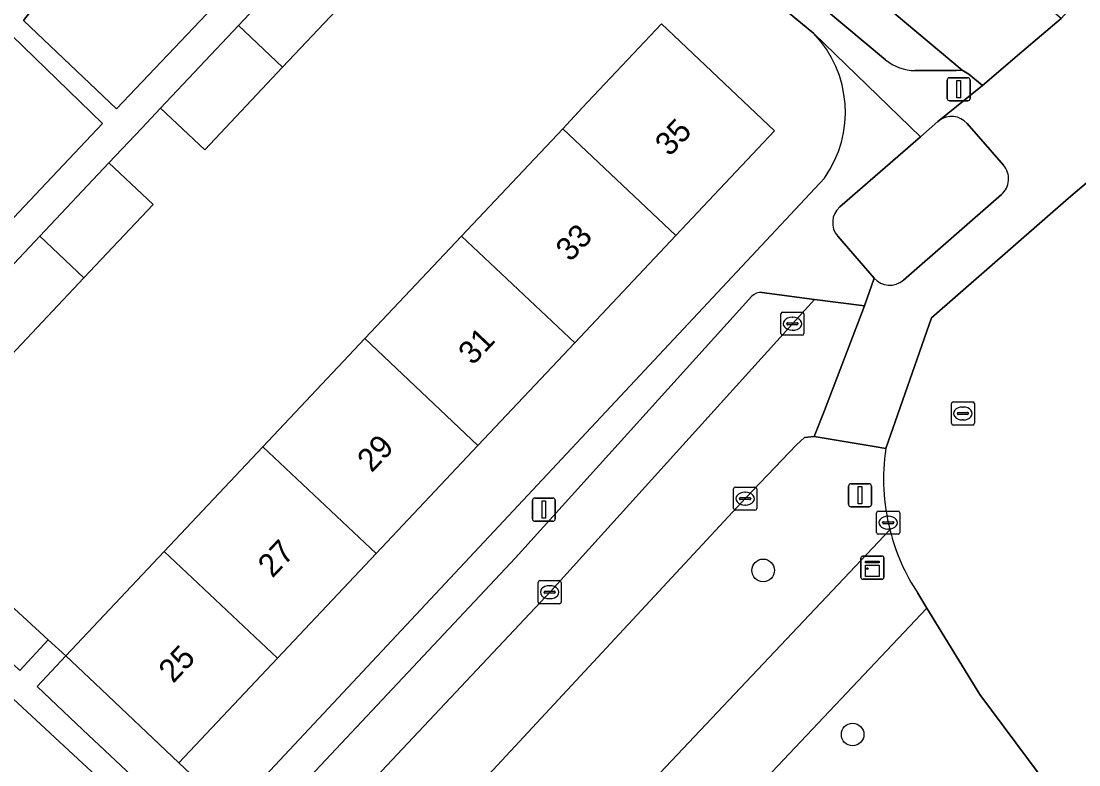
# Model space of a CAD drawing. Extents: x 159039 to 160102, y 381214 to 382524.
# Drawn here: x 159195.93 to 159241.77, y 381428.81 to 381461.02 of the extents above; entities that cross this region are included whole.
import ezdxf

# ---------------------------------------------------------------- set-up
doc = ezdxf.new("R2010")
doc.units = 0
for name, color, linetype in [('IMGEO_Boom', 7, 'Continuous'), ('IMGEO_Erf', 7, 'Continuous'), ('IMGEO_Groenvoorziening', 7, 'Continuous'), ('IMGEO_Kast', 7, 'Continuous'), ('IMGEO_Kolk', 7, 'Continuous'), ('IMGEO_Lichtmast', 7, 'Continuous'), ('IMGEO_Pand', 7, 'Continuous'), ('IMGEO_Pand_nummerreeks', 7, 'Continuous'), ('IMGEO_Parkeervlak_open', 7, 'Continuous'), ('IMGEO_Rijbaan_lokaal_gesloten', 7, 'Continuous'), ('IMGEO_Rijbaan_lokaal_open', 7, 'Continuous'), ('IMGEO_Rioolput', 7, 'Continuous'), ('IMGEO_Voetpad_open', 7, 'Continuous')]:
    doc.layers.add(name, color=color, linetype=linetype)

msp = doc.modelspace()

# ---------------------------------------------------------------- linework, layer by layer
at = {"layer": 'IMGEO_Boom'}
for centre in [(159228.092, 381437.228), (159231.968, 381430.116)]:
    msp.add_circle(centre, 0.489, dxfattribs=at)
at = {"layer": 'IMGEO_Erf'}
for points in [[(159230.287, 381460.476), (159224.852, 381464.969), (159215.929, 381472.046), (159213.988, 381469.989), (159215.902, 381468.183), (159212.73, 381464.819), (159210.815, 381466.625), (159210.558, 381466.352), (159209.733, 381465.477), (159211.647, 381463.672), (159207.265, 381459.025), (159203.889, 381455.445), (159201.975, 381457.25), (159201.159, 381456.385), (159199.738, 381454.878), (159201.652, 381453.073), (159198.653, 381449.893), (159195.501, 381446.549)], [(159215.02, 381451.711), (159219.402, 381456.358), (159220.253, 381457.26), (159223.683, 381460.897), (159228.587, 381456.272), (159224.306, 381451.733), (159219.924, 381447.086), (159215.732, 381442.641), (159211.314, 381437.955), (159207.041, 381433.424), (159202.771, 381428.897), (159205.033, 381426.763), (159230.744, 381454.223)], [(159191.975, 381438.93), (159197.1, 381434.226), (159197.867, 381433.522), (159202.137, 381438.049), (159206.409, 381442.58), (159210.828, 381447.266), (159215.02, 381451.711)]]:
    msp.add_lwpolyline(points, dxfattribs=at)
msp.add_arc((159226.736, 381457.073), 4.918, 324.583, 43.7771, dxfattribs=at)
at = {"layer": 'IMGEO_Groenvoorziening'}
for points in [[(159206.465, 381463.966), (159201.778, 381468.409), (159196.035, 381461.046), (159200.069, 381457.221)], [(159197.026, 381454.012), (159199.461, 381456.58), (159195.523, 381460.39), (159184.209, 381445.885), (159184.794, 381445.451), (159184.883, 381445.545), (159187.701, 381448.534), (159189.902, 381446.458)], [(159191.975, 381438.93), (159190.037, 381440.758), (159188.123, 381442.563), (159186.938, 381441.307), (159195.879, 381432.896), (159197.1, 381434.226)], [(159186.402, 381440.174), (159180.393, 381433.751), (159182.111, 381430.01), (159177.541, 381427.677), (159178.496, 381425.656), (159183.191, 381427.88), (159187.798, 381417.935), (159202.578, 381425.178)]]:
    msp.add_lwpolyline(points, close=True, dxfattribs=at)
for points in [[(159235.712, 381456.713), (159235.658, 381456.67), (159234.904, 381456.013), (159231.41, 381452.969)], [(159238.503, 381454.773), (159236.927, 381456.583)], [(159234.168, 381449.802), (159238.416, 381453.503)], [(159231.322, 381451.699), (159232.898, 381449.89)], [(159233.403, 381442.507), (159232.903, 381442.592), (159230.307, 381443.034), (159229.887, 381442.986), (159229.53, 381442.67), (159227.344, 381440.372), (159214.491, 381426.554)], [(159221.942, 381403.028), (159222.267, 381402.843), (159224.961, 381404.117), (159223.85, 381406.468), (159216.844, 381421.288), (159219.377, 381423.966), (159233.583, 381438.986)], [(159233.583, 381438.986), (159219.377, 381423.966), (159216.844, 381421.288), (159223.85, 381406.468), (159227.014, 381407.964), (159221.031, 381420.621), (159235.186, 381435.587)], [(159235.186, 381435.587), (159234.788, 381436.235)], [(159250.118, 381413.782), (159250.219, 381413.888), (159250.505, 381414.099), (159246.576, 381419.509), (159240.1, 381428.34), (159237.479, 381431.85), (159235.186, 381435.587), (159221.031, 381420.621), (159227.014, 381407.964), (159223.85, 381406.468), (159224.961, 381404.117), (159222.267, 381402.843), (159224.548, 381401.543)], [(159199.134, 381432.328), (159197.867, 381433.522), (159196.621, 381432.198), (159198.609, 381430.327), (159203.808, 381425.437), (159204.41, 381426.076)], [(159204.583, 381426.283), (159205.033, 381426.763), (159202.771, 381428.897), (159199.134, 381432.328)]]:
    msp.add_lwpolyline(points, dxfattribs=at)
for centre, radius, start, end in [((159236.249, 381455.991), 0.9, 41.1139, 126.6718), ((159237.826, 381454.181), 0.899, 311.0086, 41.1537), ((159232.001, 381452.29), 0.9, 131.0426, 221.0299), ((159233.577, 381450.481), 0.9, 221.0426, 311.0299), ((159242.365, 381441.2), 9.057, 171.7031, 194.15), ((159242.381, 381441.2), 9.072, 194.127, 213.182)]:
    msp.add_arc(centre, radius, start, end, dxfattribs=at)
at = {"layer": 'IMGEO_Kast'}
for p, q in [((159232.326, 381436.919), (159232.326, 381437.76)), ((159232.326, 381437.76), (159232.326, 381436.919)), ((159232.401, 381437.844), (159233.242, 381437.844)), ((159233.242, 381437.844), (159232.401, 381437.844)), ((159233.326, 381437.769), (159233.326, 381436.928)), ((159233.326, 381436.928), (159233.326, 381437.769)), ((159233.251, 381436.844), (159232.41, 381436.844)), ((159232.41, 381436.844), (159233.251, 381436.844))]:
    msp.add_line(p, q, dxfattribs=at)
for points in [[(159232.521, 381437.634), (159233.121, 381437.634), (159233.121, 381437.549), (159232.521, 381437.549), (159232.521, 381437.634)], [(159232.521, 381437.459), (159233.121, 381437.459), (159233.121, 381436.97), (159232.521, 381436.97), (159232.521, 381437.459)]]:
    msp.add_lwpolyline(points, dxfattribs=at)
msp.add_circle((159232.605, 381437.308), 0.0377, dxfattribs=at)
for centre, start, end in [((159232.404, 381437.766), 92.4484, 184.2845), ((159232.404, 381437.766), 92.4484, 184.2845), ((159233.248, 381437.766), 2.4484, 94.2845), ((159233.248, 381437.766), 2.4484, 94.2845), ((159232.404, 381436.922), 182.4484, 274.2845), ((159232.404, 381436.922), 182.4484, 274.2845), ((159233.248, 381436.922), 272.4484, 4.2845), ((159233.248, 381436.922), 272.4484, 4.2845)]:
    msp.add_arc(centre, 0.0779, start, end, dxfattribs=at)
at = {"layer": 'IMGEO_Kolk'}
for p, q in [((159228.858, 381447.484), (159228.858, 381448.336)), ((159228.933, 381448.41), (159229.785, 381448.41)), ((159229.859, 381448.336), (159229.859, 381447.484)), ((159229.117, 381447.904), (159229.117, 381447.916)), ((159229.555, 381447.867), (159229.157, 381447.867)), ((159229.16, 381447.953), (159229.558, 381447.953)), ((159229.346, 381448.19), (159229.371, 381448.19)), ((159229.601, 381447.916), (159229.601, 381447.904)), ((159229.785, 381447.41), (159228.933, 381447.41)), ((159229.369, 381447.63), (159229.344, 381447.63)), ((159226.81, 381439.909), (159226.81, 381440.761)), ((159226.885, 381440.835), (159227.737, 381440.835)), ((159227.298, 381440.615), (159227.323, 381440.615)), ((159227.811, 381440.761), (159227.811, 381439.909)), ((159227.069, 381440.329), (159227.069, 381440.341)), ((159227.507, 381440.292), (159227.109, 381440.292)), ((159227.112, 381440.378), (159227.51, 381440.378)), ((159227.321, 381440.055), (159227.296, 381440.055)), ((159227.553, 381440.341), (159227.553, 381440.329)), ((159227.737, 381439.835), (159226.885, 381439.835)), ((159233.009, 381438.868), (159233.009, 381439.72)), ((159233.084, 381439.794), (159233.936, 381439.794)), ((159234.01, 381439.72), (159234.01, 381438.868)), ((159233.268, 381439.288), (159233.268, 381439.3)), ((159233.706, 381439.251), (159233.308, 381439.251)), ((159233.311, 381439.337), (159233.709, 381439.337)), ((159233.497, 381439.574), (159233.522, 381439.574)), ((159233.752, 381439.3), (159233.752, 381439.288)), ((159233.936, 381438.794), (159233.084, 381438.794)), ((159233.52, 381439.014), (159233.495, 381439.014)), ((159218.336, 381435.857), (159218.336, 381436.709)), ((159218.411, 381436.783), (159219.263, 381436.783)), ((159218.824, 381436.563), (159218.849, 381436.563)), ((159219.337, 381436.709), (159219.337, 381435.857)), ((159218.595, 381436.277), (159218.595, 381436.289)), ((159219.033, 381436.24), (159218.635, 381436.24)), ((159218.638, 381436.326), (159219.036, 381436.326)), ((159218.847, 381436.003), (159218.822, 381436.003)), ((159219.079, 381436.289), (159219.079, 381436.277)), ((159219.263, 381435.783), (159218.411, 381435.783))]:
    msp.add_line(p, q, dxfattribs=at)
for points in [[(159228.858, 381447.484), (159228.858, 381448.336)], [(159228.933, 381448.41), (159229.785, 381448.41)], [(159229.859, 381448.336), (159229.859, 381447.484)], [(159229.785, 381447.41), (159228.933, 381447.41)], [(159226.81, 381439.909), (159226.81, 381440.761)], [(159226.885, 381440.835), (159227.737, 381440.835)], [(159227.811, 381440.761), (159227.811, 381439.909)], [(159227.737, 381439.835), (159226.885, 381439.835)], [(159233.009, 381438.868), (159233.009, 381439.72)], [(159233.084, 381439.794), (159233.936, 381439.794)], [(159234.01, 381439.72), (159234.01, 381438.868)], [(159233.936, 381438.794), (159233.084, 381438.794)], [(159218.336, 381435.857), (159218.336, 381436.709)], [(159218.411, 381436.783), (159219.263, 381436.783)], [(159219.337, 381436.709), (159219.337, 381435.857)], [(159219.263, 381435.783), (159218.411, 381435.783)]]:
    msp.add_lwpolyline(points, dxfattribs=at)
for centre, radius, start, end in [((159228.935, 381448.334), 0.0765, 91.552, 178.448), ((159228.935, 381448.334), 0.0765, 91.552, 178.448), ((159229.783, 381448.334), 0.0765, 1.552, 88.448), ((159229.783, 381448.334), 0.0765, 1.552, 88.448), ((159229.157, 381447.913), 0.0403, 85.8775, 175.7526), ((159229.154, 381447.903), 0.0366, 178.938, 274.7102), ((159229.558, 381447.91), 0.043, 264.8664, 352.4533), ((159229.562, 381447.915), 0.0386, 1.7309, 96.639), ((159228.935, 381447.486), 0.0765, 181.552, 268.448), ((159228.935, 381447.486), 0.0765, 181.552, 268.448), ((159229.783, 381447.486), 0.0765, 271.552, 358.448), ((159229.783, 381447.486), 0.0765, 271.552, 358.448), ((159226.887, 381440.759), 0.0765, 91.552, 178.448), ((159226.887, 381440.759), 0.0765, 91.552, 178.448), ((159227.735, 381440.759), 0.0765, 1.552, 88.448), ((159227.735, 381440.759), 0.0765, 1.552, 88.448), ((159227.109, 381440.338), 0.0403, 85.8775, 175.7526), ((159227.106, 381440.328), 0.0366, 178.938, 274.7102), ((159227.51, 381440.335), 0.043, 264.8664, 352.4533), ((159227.514, 381440.34), 0.0386, 1.7309, 96.639), ((159226.887, 381439.911), 0.0765, 181.552, 268.448), ((159226.887, 381439.911), 0.0765, 181.552, 268.448), ((159227.735, 381439.911), 0.0765, 271.552, 358.448), ((159227.735, 381439.911), 0.0765, 271.552, 358.448), ((159233.086, 381439.718), 0.0765, 91.552, 178.448), ((159233.086, 381439.718), 0.0765, 91.552, 178.448), ((159233.934, 381439.718), 0.0765, 1.552, 88.448), ((159233.934, 381439.718), 0.0765, 1.552, 88.448), ((159233.308, 381439.297), 0.0403, 85.8775, 175.7526), ((159233.305, 381439.287), 0.0366, 178.938, 274.7102), ((159233.709, 381439.294), 0.043, 264.8664, 352.4533), ((159233.713, 381439.299), 0.0386, 1.7309, 96.639), ((159233.086, 381438.87), 0.0765, 181.552, 268.448), ((159233.086, 381438.87), 0.0765, 181.552, 268.448), ((159233.934, 381438.87), 0.0765, 271.552, 358.448), ((159233.934, 381438.87), 0.0765, 271.552, 358.448), ((159218.413, 381436.707), 0.0765, 91.552, 178.448), ((159218.413, 381436.707), 0.0765, 91.552, 178.448), ((159219.261, 381436.707), 0.0765, 1.552, 88.448), ((159219.261, 381436.707), 0.0765, 1.552, 88.448), ((159218.635, 381436.286), 0.0403, 85.8775, 175.7526), ((159218.632, 381436.276), 0.0366, 178.938, 274.7102), ((159219.036, 381436.283), 0.043, 264.8664, 352.4533), ((159219.04, 381436.288), 0.0386, 1.7309, 96.639), ((159218.413, 381435.859), 0.0765, 181.552, 268.448), ((159218.413, 381435.859), 0.0765, 181.552, 268.448), ((159219.261, 381435.859), 0.0765, 271.552, 358.448), ((159219.261, 381435.859), 0.0765, 271.552, 358.448)]:
    msp.add_arc(centre, radius, start, end, dxfattribs=at)
for centre, major_axis, ratio, start_param, end_param in [((159229.345, 381447.91), (-0.387, 0.002), 0.722429, 4.712389, 7.853982), ((159229.37, 381447.91), (-0.39, 0.002), 0.717154, 1.570796, 4.712389), ((159227.297, 381440.335), (-0.387, 0.002), 0.722429, 4.712389, 7.853982), ((159227.322, 381440.335), (-0.39, 0.002), 0.717154, 1.570796, 4.712389), ((159233.496, 381439.294), (-0.387, 0.002), 0.722429, 4.712389, 7.853982), ((159233.521, 381439.294), (-0.39, 0.002), 0.717154, 1.570796, 4.712389), ((159218.823, 381436.283), (-0.387, 0.002), 0.722429, 4.712389, 7.853982), ((159218.848, 381436.283), (-0.39, 0.002), 0.717154, 1.570796, 4.712389)]:
    msp.add_ellipse(centre, major_axis=major_axis, ratio=ratio, start_param=start_param, end_param=end_param, dxfattribs=at)
at = {"layer": 'IMGEO_Lichtmast'}
for p, q in [((159236.071, 381457.667), (159236.071, 381458.467)), ((159236.071, 381458.467), (159236.071, 381457.667)), ((159236.171, 381458.567), (159236.961, 381458.567)), ((159236.961, 381458.567), (159236.171, 381458.567)), ((159237.061, 381458.467), (159237.061, 381457.667)), ((159237.061, 381457.667), (159237.061, 381458.467)), ((159236.961, 381457.567), (159236.171, 381457.567)), ((159236.171, 381457.567), (159236.961, 381457.567)), ((159231.891, 381440.982), (159232.681, 381440.982)), ((159232.681, 381440.982), (159231.891, 381440.982)), ((159231.791, 381440.082), (159231.791, 381440.882)), ((159231.791, 381440.882), (159231.791, 381440.082)), ((159232.781, 381440.882), (159232.781, 381440.082)), ((159232.781, 381440.082), (159232.781, 381440.882)), ((159218.092, 381439.459), (159218.092, 381440.259)), ((159218.092, 381440.259), (159218.092, 381439.459)), ((159218.192, 381440.359), (159218.982, 381440.359)), ((159218.982, 381440.359), (159218.192, 381440.359)), ((159219.082, 381440.259), (159219.082, 381439.459)), ((159219.082, 381439.459), (159219.082, 381440.259)), ((159232.681, 381439.982), (159231.891, 381439.982)), ((159231.891, 381439.982), (159232.681, 381439.982)), ((159218.982, 381439.359), (159218.192, 381439.359)), ((159218.192, 381439.359), (159218.982, 381439.359))]:
    msp.add_line(p, q, dxfattribs=at)
for points in [[(159236.491, 381458.442), (159236.641, 381458.442), (159236.641, 381457.692), (159236.491, 381457.692), (159236.491, 381458.442)], [(159232.211, 381440.857), (159232.361, 381440.857), (159232.361, 381440.107), (159232.211, 381440.107), (159232.211, 381440.857)], [(159218.512, 381440.234), (159218.662, 381440.234), (159218.662, 381439.484), (159218.512, 381439.484), (159218.512, 381440.234)]]:
    msp.add_lwpolyline(points, dxfattribs=at)
for centre, start, end in [((159236.171, 381458.467), 90, 180), ((159236.171, 381458.467), 90, 180), ((159236.961, 381458.467), 0, 90), ((159236.961, 381458.467), 360, 90), ((159236.171, 381457.667), 180, 270), ((159236.171, 381457.667), 180, 270), ((159236.961, 381457.667), 270, 0), ((159236.961, 381457.667), 270, 0), ((159231.891, 381440.882), 90, 180), ((159231.891, 381440.882), 90, 180), ((159232.681, 381440.882), 0, 90), ((159232.681, 381440.882), 360, 90), ((159218.192, 381440.259), 90, 180), ((159218.192, 381440.259), 90, 180), ((159218.982, 381440.259), 0, 90), ((159218.982, 381440.259), 360, 90), ((159231.891, 381440.082), 180, 270), ((159231.891, 381440.082), 180, 270), ((159232.681, 381440.082), 270, 0), ((159232.681, 381440.082), 270, 0), ((159218.192, 381439.459), 180, 270), ((159218.192, 381439.459), 180, 270), ((159218.982, 381439.459), 270, 0), ((159218.982, 381439.459), 270, 0)]:
    msp.add_arc(centre, 0.1, start, end, dxfattribs=at)
at = {"layer": 'IMGEO_Pand'}
for points in [[(159209.733, 381465.477), (159205.351, 381460.83), (159207.265, 381459.025), (159211.647, 381463.672)], [(159207.265, 381459.025), (159205.351, 381460.83), (159201.975, 381457.25), (159203.889, 381455.445)], [(159224.306, 381451.733), (159228.587, 381456.272), (159223.683, 381460.897), (159220.253, 381457.26), (159219.402, 381456.358)], [(159219.924, 381447.086), (159224.306, 381451.733), (159219.402, 381456.358), (159215.02, 381451.711)], [(159199.738, 381454.878), (159196.738, 381451.698), (159198.653, 381449.893), (159201.652, 381453.073)], [(159198.653, 381449.893), (159196.738, 381451.698), (159193.586, 381448.355), (159195.501, 381446.549)], [(159219.924, 381447.086), (159215.02, 381451.711), (159210.828, 381447.266), (159215.732, 381442.641)], [(159210.828, 381447.266), (159206.409, 381442.58), (159211.314, 381437.955), (159215.732, 381442.641)], [(159207.041, 381433.424), (159211.314, 381437.955), (159206.409, 381442.58), (159202.137, 381438.049)], [(159207.041, 381433.424), (159202.137, 381438.049), (159197.867, 381433.522), (159199.134, 381432.328), (159202.771, 381428.897)]]:
    msp.add_lwpolyline(points, close=True, dxfattribs=at)
at = {"layer": 'IMGEO_Parkeervlak_open'}
for points in [[(159234.68, 381458.877), (159236.456, 381458.88), (159236.718, 381458.893), (159223.947, 381469.609)], [(159225.466, 381465.988), (159233.393, 381459.344)], [(159208.336, 381425.104), (159218.897, 381436.345), (159230.317, 381448.967), (159228.04, 381449.26)], [(159227.605, 381449.099), (159217.353, 381437.769), (159205.801, 381425.473)]]:
    msp.add_lwpolyline(points, dxfattribs=at)
for centre, radius, start, end in [((159234.677, 381460.876), 1.999, 230.033, 270.0795), ((159227.977, 381448.763), 0.501, 82.7207, 137.8998)]:
    msp.add_arc(centre, radius, start, end, dxfattribs=at)
at = {"layer": 'IMGEO_Rijbaan_lokaal_gesloten'}
for points in [[(159245.979, 381446.609), (159247.332, 381447.733), (159249.106, 381449.157), (159256.003, 381455.11), (159266.909, 381464.432), (159272.134, 381469.012), (159277.501, 381473.611), (159272.211, 381479.825), (159269.659, 381477.653), (159250.208, 381460.939), (159245.889, 381457.245), (159243.638, 381455.319), (159241.329, 381453.344), (159235.381, 381448.161), (159233.403, 381442.507)], [(159234.788, 381436.235), (159235.186, 381435.587), (159237.479, 381431.85), (159240.1, 381428.34), (159246.576, 381419.509), (159250.505, 381414.099), (159254.07, 381409.287), (159259.21, 381402.243), (159267.246, 381391.102), (159269.773, 381387.639), (159277.386, 381377.231), (159281.568, 381371.476), (159283.858, 381368.081), (159291.452, 381356.822), (159293.118, 381357.931), (159293.293, 381358.079), (159293.373, 381358.142), (159294.192, 381358.793)]]:
    msp.add_lwpolyline(points, dxfattribs=at)
for centre, radius, start, end in [((159242.365, 381441.2), 9.057, 171.7031, 194.15), ((159242.381, 381441.2), 9.072, 194.127, 213.182)]:
    msp.add_arc(centre, radius, start, end, dxfattribs=at)
at = {"layer": 'IMGEO_Rijbaan_lokaal_open'}
for points in [[(159223.947, 381469.609), (159236.718, 381458.893), (159237.003, 381458.717), (159237.602, 381458.234), (159239.301, 381459.685), (159240.999, 381461.135), (159229.98, 381470.382), (159224.113, 381475.149), (159223.785, 381475.443)], [(159214.491, 381426.554), (159227.344, 381440.372), (159229.53, 381442.67), (159229.887, 381442.986), (159230.307, 381443.034), (159230.747, 381444.157), (159232.488, 381448.686), (159230.317, 381448.967), (159218.897, 381436.345), (159208.336, 381425.104)]]:
    msp.add_lwpolyline(points, dxfattribs=at)
at = {"layer": 'IMGEO_Rioolput'}
for p, q in [((159236.246, 381443.598), (159236.246, 381444.45)), ((159236.321, 381444.524), (159237.173, 381444.524)), ((159236.734, 381444.304), (159236.759, 381444.304)), ((159237.247, 381444.45), (159237.247, 381443.598)), ((159236.505, 381444.018), (159236.505, 381444.03)), ((159236.943, 381443.981), (159236.545, 381443.981)), ((159236.548, 381444.067), (159236.946, 381444.067)), ((159236.757, 381443.744), (159236.732, 381443.744)), ((159236.989, 381444.03), (159236.989, 381444.018)), ((159237.173, 381443.524), (159236.321, 381443.524))]:
    msp.add_line(p, q, dxfattribs=at)
for points in [[(159236.246, 381443.598), (159236.246, 381444.45)], [(159236.321, 381444.524), (159237.173, 381444.524)], [(159237.247, 381444.45), (159237.247, 381443.598)], [(159237.173, 381443.524), (159236.321, 381443.524)]]:
    msp.add_lwpolyline(points, dxfattribs=at)
for centre, radius, start, end in [((159236.323, 381444.448), 0.0765, 91.552, 178.448), ((159236.323, 381444.448), 0.0765, 91.552, 178.448), ((159237.171, 381444.448), 0.0765, 1.552, 88.448), ((159237.171, 381444.448), 0.0765, 1.552, 88.448), ((159236.545, 381444.027), 0.0403, 85.8775, 175.7526), ((159236.542, 381444.017), 0.0366, 178.938, 274.7102), ((159236.946, 381444.024), 0.043, 264.8664, 352.4533), ((159236.95, 381444.029), 0.0386, 1.7309, 96.639), ((159236.323, 381443.6), 0.0765, 181.552, 268.448), ((159236.323, 381443.6), 0.0765, 181.552, 268.448), ((159237.171, 381443.6), 0.0765, 271.552, 358.448), ((159237.171, 381443.6), 0.0765, 271.552, 358.448)]:
    msp.add_arc(centre, radius, start, end, dxfattribs=at)
for centre, major_axis, ratio, start_param, end_param in [((159236.733, 381444.024), (-0.387, 0.002), 0.722429, 4.712389, 7.853982), ((159236.758, 381444.024), (-0.39, 0.002), 0.717154, 1.570796, 4.712389)]:
    msp.add_ellipse(centre, major_axis=major_axis, ratio=ratio, start_param=start_param, end_param=end_param, dxfattribs=at)
at = {"layer": 'IMGEO_Voetpad_open'}
for points in [[(159232.898, 381449.89), (159232.488, 381448.686), (159230.747, 381444.157), (159230.307, 381443.034), (159232.903, 381442.592), (159233.403, 381442.507), (159235.381, 381448.161), (159241.329, 381453.344), (159243.638, 381455.319), (159245.889, 381457.245), (159250.208, 381460.939), (159269.659, 381477.653), (159272.211, 381479.825), (159274.306, 381481.608), (159278.677, 381485.329), (159281.518, 381487.748), (159295.931, 381500), (159297.968, 381501.732), (159302.526, 381505.654), (159305.767, 381508.444), (159319.433, 381520.175)], [(159183.894, 381495.608), (159188.166, 381492.633), (159193.646, 381488.84), (159204.436, 381481.087), (159204.968, 381480.705), (159207.389, 381478.814), (159208.94, 381477.591), (159214.514, 381473.169), (159215.929, 381472.046), (159224.852, 381464.969), (159230.287, 381460.476), (159234.904, 381456.013), (159235.658, 381456.67), (159235.712, 381456.713), (159237.602, 381458.234), (159237.003, 381458.717), (159236.718, 381458.893), (159236.456, 381458.88), (159234.68, 381458.877)], [(159193.586, 381448.355), (159196.738, 381451.698), (159199.738, 381454.878), (159201.159, 381456.385), (159201.975, 381457.25), (159205.351, 381460.83), (159209.733, 381465.477), (159210.558, 381466.352), (159210.815, 381466.625), (159213.988, 381469.989), (159215.929, 381472.046), (159214.514, 381473.169), (159207.232, 381465.182), (159202.649, 381469.526), (159208.94, 381477.591), (159207.389, 381478.814), (159204.968, 381480.705), (159204.436, 381481.087), (159203.198, 381479.453), (159204.002, 381478.835), (159206.128, 381477.2), (159206.798, 381476.685), (159165.178, 381422.754)], [(159233.393, 381459.344), (159225.466, 381465.988)], [(159242.669, 381461.719), (159242.021, 381462.254), (159240.999, 381461.135), (159239.301, 381459.685), (159237.602, 381458.234), (159235.712, 381456.713)], [(159231.41, 381452.969), (159234.904, 381456.013), (159230.287, 381460.476)], [(159236.927, 381456.583), (159238.503, 381454.773)], [(159230.744, 381454.223), (159205.033, 381426.763), (159204.583, 381426.283)], [(159238.416, 381453.503), (159234.168, 381449.802)], [(159228.04, 381449.26), (159230.317, 381448.967), (159232.488, 381448.686), (159232.898, 381449.89), (159231.322, 381451.699)], [(159205.801, 381425.473), (159217.353, 381437.769), (159227.605, 381449.099)], [(159203.808, 381425.437), (159198.609, 381430.327), (159196.621, 381432.198), (159197.867, 381433.522), (159197.1, 381434.226), (159195.879, 381432.896)]]:
    msp.add_lwpolyline(points, dxfattribs=at)
for points in [[(159200.069, 381457.221), (159196.035, 381461.046), (159201.778, 381468.409), (159206.465, 381463.966)], [(159189.902, 381446.458), (159187.083, 381443.469), (159184.883, 381445.545), (159184.794, 381445.451), (159184.28, 381444.905), (159183.76, 381445.31), (159184.209, 381445.885), (159195.523, 381460.39), (159199.461, 381456.58), (159197.026, 381454.012)], [(159187.798, 381417.935), (159184.263, 381416.202), (159182.727, 381416.701), (159178.496, 381425.656), (159177.541, 381427.677), (159177.353, 381428.075), (159172.089, 381425.587), (159166.145, 381422.725), (159182.544, 381443.75), (159186.402, 381440.174), (159202.578, 381425.178)]]:
    msp.add_lwpolyline(points, close=True, dxfattribs=at)
for centre, radius, start, end in [((159226.736, 381457.073), 4.918, 324.583, 43.7771), ((159234.677, 381460.876), 1.999, 230.033, 270.0795), ((159236.249, 381455.991), 0.9, 41.1139, 126.6718), ((159237.826, 381454.181), 0.899, 311.0086, 41.1537), ((159232.001, 381452.29), 0.9, 131.0426, 221.0299), ((159233.577, 381450.481), 0.9, 221.0426, 311.0299), ((159227.977, 381448.763), 0.501, 82.7207, 137.8998)]:
    msp.add_arc(centre, radius, start, end, dxfattribs=at)

# ---------------------------------------------------------------- texts
at = {"layer": 'IMGEO_Pand_nummerreeks'}
for s, p in [('35', (159224.035, 381455.118)), ('33', (159219.732, 381450.556)), ('31', (159215.508, 381446.076)), ('29', (159211.127, 381441.431)), ('27', (159206.824, 381436.868)), ('25', (159202.522, 381432.306))]:
    msp.add_text(s, height=1, rotation=46.6788, dxfattribs=at).set_placement(p)

doc.saveas('drawing.dxf')
